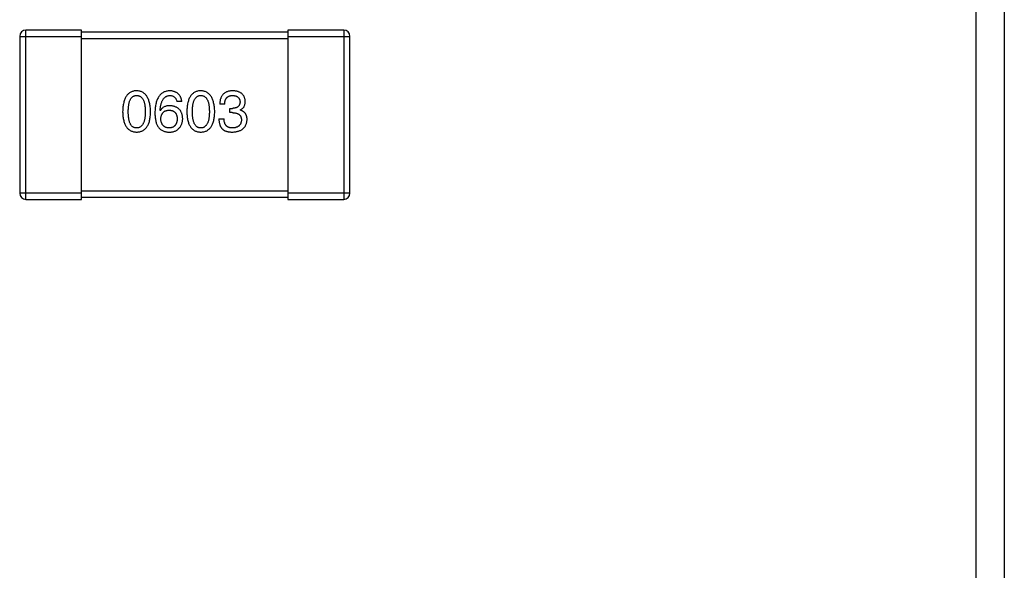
# Model space of a CAD drawing. Header units: millimetres. Extents: x 42 to 554, y 166 to 335.
# Tile 362 of 410: x 512.61 to 517.38, y 245.16 to 247.83. Entities that reach past the tile are written whole.
import ezdxf

# ---------------------------------------------------------------- set-up
doc = ezdxf.new("R2010")
doc.units = ezdxf.units.MM
doc.header["$LTSCALE"] = 30.734
doc.layers.get('0').update_dxf_attribs({"linetype": 'CONTINUOUS'})

msp = doc.modelspace()

# ---------------------------------------------------------------- linework, layer by layer
at = {"linetype": 'Continuous'}
for p, q in [((517.2531, 190.7144), (517.2459, 269.8575)), ((517.3844, 269.8575), (517.3844, 188.1294)), ((512.6129, 247.7445), (512.9129, 247.7445)), ((512.6129, 247.7445), (512.6129, 246.9845)), ((512.9129, 247.7745), (512.6429, 247.7745)), ((512.6429, 246.9545), (512.6429, 247.7745)), ((512.9129, 246.9545), (512.9129, 247.7745)), ((513.9129, 247.7645), (512.9129, 247.7645)), ((514.1829, 247.7745), (513.9129, 247.7745)), ((513.9129, 247.7745), (513.9129, 246.9545)), ((513.9129, 247.7445), (514.2129, 247.7445)), ((514.1829, 247.7745), (514.1829, 246.9545)), ((514.2129, 246.9845), (514.2129, 247.7445)), ((512.9129, 247.7345), (513.9129, 247.7345)), ((513.3985, 247.4283), (513.3744, 247.4283)), ((513.6066, 247.4163), (513.5825, 247.4163)), ((513.2946, 247.3846), (513.2935, 247.3857)), ((513.6306, 247.3955), (513.6438, 247.3955)), ((513.6306, 247.3748), (513.6306, 247.3955)), ((513.6427, 247.3748), (513.6306, 247.3748)), ((513.682, 247.3879), (513.682, 247.3868)), ((513.5782, 247.3442), (513.6033, 247.3442)), ((512.9129, 246.9845), (512.6129, 246.9845)), ((513.9129, 246.9945), (512.9129, 246.9945)), ((514.2129, 246.9845), (513.9129, 246.9845)), ((512.6429, 246.9545), (512.9129, 246.9545)), ((512.9129, 246.9645), (513.9129, 246.9645)), ((513.9129, 246.9545), (514.1829, 246.9545))]:
    msp.add_line(p, q, dxfattribs=at)
for centre, start, end in [((512.6429, 247.7445), 90, 180), ((514.1829, 247.7445), 0, 90), ((512.6429, 246.9845), 180, 270), ((514.1829, 246.9845), 270, 0)]:
    msp.add_arc(centre, 0.03, start, end, dxfattribs=at)
for points, knots in [([(513.1796, 247.4808), (513.177, 247.4807), (513.1718, 247.4804), (513.1643, 247.4791), (513.1573, 247.477), (513.1508, 247.4742), (513.1447, 247.4705), (513.1392, 247.466), (513.1342, 247.4608), (513.1297, 247.4548), (513.1257, 247.448), (513.1223, 247.4404), (513.1193, 247.4321), (513.1168, 247.423), (513.1148, 247.4131), (513.1133, 247.4025), (513.1123, 247.3911), (513.112, 247.3832), (513.1119, 247.3791)], [0, 0, 0, 0, 0.057911, 0.113262, 0.165956, 0.217443, 0.268511, 0.319665, 0.372, 0.426129, 0.483365, 0.543779, 0.607756, 0.676562, 0.749704, 0.827713, 0.911177, 1, 1, 1, 1]), ([(513.1392, 247.3791), (513.1392, 247.3823), (513.1393, 247.3885), (513.1398, 247.3974), (513.1405, 247.4057), (513.1416, 247.4134), (513.1431, 247.4205), (513.1447, 247.427), (513.1468, 247.4328), (513.1492, 247.4381), (513.1518, 247.4427), (513.1548, 247.4468), (513.1582, 247.4502), (513.1618, 247.453), (513.1658, 247.4552), (513.1702, 247.4567), (513.1748, 247.4576), (513.178, 247.4578), (513.1796, 247.4578)], [0, 0, 0, 0, 0.096452, 0.187278, 0.271765, 0.350519, 0.423437, 0.491321, 0.554011, 0.612224, 0.666281, 0.717003, 0.764884, 0.811423, 0.856783, 0.902993, 0.950236, 1, 1, 1, 1]), ([(513.2474, 247.3791), (513.2472, 247.3832), (513.2469, 247.391), (513.2457, 247.4023), (513.2441, 247.4128), (513.2421, 247.4226), (513.2396, 247.4316), (513.2365, 247.4399), (513.233, 247.4475), (513.229, 247.4542), (513.2245, 247.4603), (513.2195, 247.4655), (513.2141, 247.47), (513.2081, 247.4738), (513.2017, 247.4767), (513.1947, 247.4789), (513.1874, 247.4803), (513.1822, 247.4806), (513.1796, 247.4808)], [0, 0, 0, 0, 0.088475, 0.171606, 0.249595, 0.322626, 0.391327, 0.455765, 0.516374, 0.573675, 0.628522, 0.681161, 0.732559, 0.783563, 0.83504, 0.887639, 0.942585, 1, 1, 1, 1]), ([(513.1796, 247.4578), (513.1813, 247.4578), (513.1846, 247.4576), (513.1893, 247.4567), (513.1938, 247.4552), (513.1979, 247.453), (513.2016, 247.4502), (513.2051, 247.4468), (513.2081, 247.4427), (513.211, 247.4381), (513.2134, 247.4328), (513.2155, 247.427), (513.2172, 247.4205), (513.2187, 247.4134), (513.2198, 247.4057), (513.2206, 247.3974), (513.2211, 247.3885), (513.2211, 247.3823), (513.2212, 247.3791)], [0, 0, 0, 0, 0.050604, 0.098688, 0.145699, 0.191791, 0.238625, 0.286717, 0.337546, 0.391814, 0.449755, 0.512106, 0.579685, 0.652048, 0.730262, 0.814146, 0.904281, 1, 1, 1, 1]), ([(513.3405, 247.4808), (513.3377, 247.4806), (513.3322, 247.4803), (513.3242, 247.4788), (513.3167, 247.4765), (513.3098, 247.4735), (513.3033, 247.4696), (513.2975, 247.4649), (513.2921, 247.4594), (513.2874, 247.4531), (513.2831, 247.4461), (513.2794, 247.4382), (513.2762, 247.4296), (513.2736, 247.4201), (513.2714, 247.4099), (513.2699, 247.3989), (513.2688, 247.3871), (513.2685, 247.379), (513.2684, 247.3748)], [0, 0, 0, 0, 0.058957, 0.115262, 0.16907, 0.221312, 0.273147, 0.324961, 0.377649, 0.432026, 0.488925, 0.549039, 0.612912, 0.680653, 0.753056, 0.830314, 0.912483, 1, 1, 1, 1]), ([(513.2935, 247.3857), (513.2937, 247.3885), (513.2941, 247.394), (513.2952, 247.402), (513.2964, 247.4094), (513.298, 247.4163), (513.2999, 247.4227), (513.3021, 247.4286), (513.3045, 247.4339), (513.3073, 247.4387), (513.3105, 247.4429), (513.3138, 247.4467), (513.3175, 247.4499), (513.3216, 247.4525), (513.3259, 247.4548), (513.3305, 247.4563), (513.3354, 247.4574), (513.3388, 247.4577), (513.3405, 247.4578)], [0, 0, 0, 0, 0.089218, 0.173709, 0.252753, 0.326963, 0.397099, 0.462534, 0.524018, 0.582178, 0.637235, 0.689955, 0.741228, 0.791618, 0.841661, 0.892925, 0.945259, 1, 1, 1, 1]), ([(513.3985, 247.4283), (513.3982, 247.4303), (513.3977, 247.4342), (513.3964, 247.4398), (513.3949, 247.4451), (513.3929, 247.45), (513.3905, 247.4546), (513.3878, 247.4588), (513.3848, 247.4626), (513.3813, 247.4661), (513.3775, 247.4692), (513.3733, 247.472), (513.3687, 247.4744), (513.3638, 247.4764), (513.3585, 247.478), (513.3528, 247.4793), (513.3468, 247.4802), (513.3427, 247.4806), (513.3405, 247.4808)], [0, 0, 0, 0, 0.06947, 0.136096, 0.199592, 0.260665, 0.319672, 0.377156, 0.433415, 0.489984, 0.546535, 0.604276, 0.663499, 0.725182, 0.788953, 0.855683, 0.926216, 1, 1, 1, 1]), ([(513.3405, 247.4578), (513.3428, 247.4578), (513.3471, 247.4576), (513.3532, 247.4562), (513.3587, 247.4539), (513.3634, 247.4506), (513.3673, 247.4463), (513.3705, 247.4412), (513.3729, 247.4351), (513.3739, 247.4306), (513.3744, 247.4283)], [0, 0, 0, 0, 0.136586, 0.261496, 0.378089, 0.490612, 0.605522, 0.725767, 0.8561, 1, 1, 1, 1]), ([(513.4905, 247.4808), (513.4879, 247.4807), (513.4827, 247.4804), (513.4752, 247.4791), (513.4682, 247.477), (513.4616, 247.4742), (513.4556, 247.4705), (513.4501, 247.466), (513.4451, 247.4608), (513.4406, 247.4548), (513.4366, 247.448), (513.4331, 247.4404), (513.4301, 247.4321), (513.4277, 247.423), (513.4256, 247.4131), (513.4242, 247.4025), (513.4231, 247.3911), (513.4229, 247.3832), (513.4227, 247.3791)], [0, 0, 0, 0, 0.057911, 0.113262, 0.165956, 0.217443, 0.268511, 0.319665, 0.372, 0.426129, 0.483365, 0.543779, 0.607756, 0.676562, 0.749704, 0.827713, 0.911177, 1, 1, 1, 1]), ([(513.4501, 247.3791), (513.4501, 247.3823), (513.4501, 247.3885), (513.4506, 247.3974), (513.4514, 247.4057), (513.4525, 247.4134), (513.454, 247.4205), (513.4556, 247.427), (513.4577, 247.4328), (513.46, 247.4381), (513.4627, 247.4427), (513.4657, 247.4468), (513.4691, 247.4502), (513.4727, 247.453), (513.4767, 247.4552), (513.481, 247.4567), (513.4857, 247.4576), (513.4889, 247.4578), (513.4905, 247.4578)], [0, 0, 0, 0, 0.096452, 0.187278, 0.271765, 0.350519, 0.423437, 0.491321, 0.554011, 0.612224, 0.666281, 0.717003, 0.764884, 0.811423, 0.856783, 0.902993, 0.950236, 1, 1, 1, 1]), ([(513.5583, 247.3791), (513.5581, 247.3832), (513.5577, 247.391), (513.5566, 247.4023), (513.555, 247.4128), (513.553, 247.4226), (513.5504, 247.4316), (513.5474, 247.4399), (513.5439, 247.4475), (513.5399, 247.4542), (513.5354, 247.4603), (513.5304, 247.4655), (513.5249, 247.47), (513.519, 247.4738), (513.5125, 247.4767), (513.5056, 247.4789), (513.4982, 247.4803), (513.4931, 247.4806), (513.4905, 247.4808)], [0, 0, 0, 0, 0.088475, 0.171606, 0.249595, 0.322626, 0.391327, 0.455765, 0.516374, 0.573675, 0.628522, 0.681161, 0.732559, 0.783563, 0.83504, 0.887639, 0.942585, 1, 1, 1, 1]), ([(513.4905, 247.4578), (513.4922, 247.4578), (513.4955, 247.4576), (513.5002, 247.4567), (513.5046, 247.4552), (513.5088, 247.453), (513.5125, 247.4502), (513.516, 247.4468), (513.519, 247.4427), (513.5218, 247.4381), (513.5242, 247.4328), (513.5263, 247.427), (513.5281, 247.4205), (513.5295, 247.4134), (513.5307, 247.4057), (513.5315, 247.3974), (513.5319, 247.3885), (513.532, 247.3823), (513.532, 247.3791)], [0, 0, 0, 0, 0.050604, 0.098688, 0.145699, 0.191791, 0.238625, 0.286717, 0.337546, 0.391814, 0.449755, 0.512106, 0.579685, 0.652048, 0.730262, 0.814146, 0.904281, 1, 1, 1, 1]), ([(513.6459, 247.4808), (513.6434, 247.4807), (513.6385, 247.4805), (513.6314, 247.4796), (513.6248, 247.4783), (513.6187, 247.4764), (513.613, 247.4741), (513.6078, 247.4713), (513.6031, 247.468), (513.5989, 247.4642), (513.5951, 247.4599), (513.5919, 247.4551), (513.5891, 247.4498), (513.5868, 247.444), (513.585, 247.4378), (513.5837, 247.431), (513.5828, 247.4238), (513.5826, 247.4189), (513.5825, 247.4163)], [0, 0, 0, 0, 0.073232, 0.142595, 0.207997, 0.270074, 0.329156, 0.386529, 0.441846, 0.496976, 0.551877, 0.607941, 0.665637, 0.725446, 0.788542, 0.855101, 0.925196, 1, 1, 1, 1]), ([(513.6066, 247.4163), (513.6067, 247.418), (513.6068, 247.4212), (513.6074, 247.4259), (513.6082, 247.4303), (513.6093, 247.4344), (513.6107, 247.4382), (513.6124, 247.4416), (513.6144, 247.4447), (513.6166, 247.4475), (513.6192, 247.45), (513.622, 247.452), (513.6251, 247.4539), (513.6285, 247.4553), (513.6322, 247.4564), (513.6362, 247.4572), (513.6404, 247.4577), (513.6433, 247.4578), (513.6448, 247.4578)], [0, 0, 0, 0, 0.078134, 0.15164, 0.221358, 0.286689, 0.348614, 0.407697, 0.464247, 0.520153, 0.574432, 0.629291, 0.684538, 0.742032, 0.801329, 0.863637, 0.930123, 1, 1, 1, 1]), ([(513.6448, 247.4578), (513.6462, 247.4578), (513.6489, 247.4576), (513.6528, 247.4571), (513.6564, 247.4565), (513.6598, 247.4556), (513.6629, 247.4544), (513.6658, 247.4531), (513.6684, 247.4515), (513.6708, 247.4497), (513.673, 247.4477), (513.6748, 247.4454), (513.6765, 247.4429), (513.6779, 247.4402), (513.679, 247.4373), (513.6799, 247.4341), (513.6806, 247.4307), (513.6808, 247.4284), (513.6809, 247.4272)], [0, 0, 0, 0, 0.078051, 0.151197, 0.220412, 0.286742, 0.34933, 0.409464, 0.467368, 0.52298, 0.578639, 0.633998, 0.690142, 0.746855, 0.805868, 0.867776, 0.932345, 1, 1, 1, 1]), ([(513.706, 247.4294), (513.7059, 247.4314), (513.7056, 247.4353), (513.7045, 247.4409), (513.703, 247.4462), (513.7012, 247.4511), (513.6989, 247.4556), (513.6961, 247.4597), (513.693, 247.4635), (513.6894, 247.4669), (513.6854, 247.47), (513.681, 247.4726), (513.6762, 247.4749), (513.6709, 247.4768), (513.6653, 247.4784), (513.6592, 247.4795), (513.6527, 247.4804), (513.6482, 247.4807), (513.6459, 247.4808)], [0, 0, 0, 0, 0.067521, 0.132139, 0.193339, 0.252064, 0.309083, 0.364848, 0.420021, 0.475612, 0.532002, 0.589602, 0.649896, 0.712634, 0.778603, 0.848416, 0.922155, 1, 1, 1, 1]), ([(513.3405, 247.4086), (513.3379, 247.4086), (513.3328, 247.4085), (513.3255, 247.4073), (513.3188, 247.4054), (513.3126, 247.4028), (513.3072, 247.3994), (513.3023, 247.3952), (513.298, 247.3903), (513.2958, 247.3865), (513.2946, 247.3846)], [0, 0, 0, 0, 0.144617, 0.279572, 0.40596, 0.526097, 0.64389, 0.760003, 0.877724, 1, 1, 1, 1]), ([(513.4028, 247.3463), (513.4027, 247.3487), (513.4025, 247.3533), (513.4015, 247.3599), (513.4001, 247.3661), (513.3983, 247.3719), (513.3959, 247.3773), (513.3931, 247.3823), (513.3899, 247.3868), (513.3862, 247.3909), (513.3821, 247.3946), (513.3775, 247.398), (513.3724, 247.4008), (513.3669, 247.4032), (513.361, 247.4052), (513.3546, 247.4068), (513.3477, 247.408), (513.343, 247.4084), (513.3405, 247.4086)], [0, 0, 0, 0, 0.071527, 0.139094, 0.20346, 0.264939, 0.323904, 0.381383, 0.437591, 0.493343, 0.549401, 0.606085, 0.664838, 0.725424, 0.788712, 0.855452, 0.925772, 1, 1, 1, 1]), ([(513.6809, 247.4272), (513.6808, 247.426), (513.6807, 247.4236), (513.6802, 247.4201), (513.6794, 247.4168), (513.6783, 247.4138), (513.6769, 247.411), (513.6752, 247.4084), (513.6733, 247.406), (513.6711, 247.4039), (513.6686, 247.4021), (513.6659, 247.4004), (513.6629, 247.399), (513.6596, 247.3978), (513.656, 247.3969), (513.6522, 247.3962), (513.648, 247.3957), (513.6452, 247.3956), (513.6438, 247.3955)], [0, 0, 0, 0, 0.067741, 0.131599, 0.192143, 0.249977, 0.306453, 0.361639, 0.416449, 0.471489, 0.527582, 0.584873, 0.644974, 0.70814, 0.77492, 0.845909, 0.920585, 1, 1, 1, 1]), ([(513.682, 247.3879), (513.6839, 247.3888), (513.6876, 247.3907), (513.6926, 247.3944), (513.6968, 247.3987), (513.7002, 247.4037), (513.7028, 247.4093), (513.7047, 247.4154), (513.7059, 247.4222), (513.706, 247.427), (513.706, 247.4294)], [0, 0, 0, 0, 0.125227, 0.244792, 0.361427, 0.478215, 0.59667, 0.722058, 0.856314, 1, 1, 1, 1]), ([(513.1119, 247.3791), (513.112, 247.3752), (513.1123, 247.3676), (513.1133, 247.3565), (513.1148, 247.3462), (513.1168, 247.3367), (513.1193, 247.3279), (513.1223, 247.3198), (513.1257, 247.3125), (513.1298, 247.3059), (513.1342, 247.3001), (513.1392, 247.295), (513.1447, 247.2907), (513.1508, 247.2872), (513.1573, 247.2844), (513.1643, 247.2824), (513.1718, 247.2811), (513.177, 247.2809), (513.1796, 247.2808)], [0, 0, 0, 0, 0.087693, 0.170223, 0.247496, 0.319826, 0.387768, 0.451403, 0.511459, 0.568358, 0.622671, 0.675251, 0.726739, 0.778422, 0.830759, 0.884394, 0.940865, 1, 1, 1, 1]), ([(513.1796, 247.3004), (513.178, 247.3005), (513.1748, 247.3006), (513.1702, 247.3015), (513.1658, 247.3031), (513.1619, 247.3053), (513.1582, 247.3081), (513.1548, 247.3115), (513.1518, 247.3155), (513.1492, 247.3202), (513.1468, 247.3254), (513.1447, 247.3313), (513.1431, 247.3378), (513.1416, 247.3449), (513.1405, 247.3526), (513.1398, 247.3609), (513.1393, 247.3698), (513.1392, 247.376), (513.1392, 247.3791)], [0, 0, 0, 0, 0.049766, 0.097012, 0.143225, 0.188786, 0.235079, 0.282962, 0.333687, 0.387747, 0.445963, 0.508657, 0.576545, 0.649868, 0.72822, 0.812712, 0.903543, 1, 1, 1, 1]), ([(513.1796, 247.2808), (513.1823, 247.2809), (513.1875, 247.2811), (513.195, 247.2824), (513.202, 247.2844), (513.2085, 247.2872), (513.2145, 247.2907), (513.22, 247.295), (513.2251, 247.3001), (513.2296, 247.3059), (513.2335, 247.3125), (513.237, 247.3198), (513.24, 247.3279), (513.2425, 247.3367), (513.2445, 247.3462), (513.246, 247.3565), (513.247, 247.3676), (513.2473, 247.3752), (513.2474, 247.3791)], [0, 0, 0, 0, 0.059134, 0.115603, 0.169236, 0.221572, 0.273254, 0.32474, 0.377319, 0.431815, 0.488555, 0.548609, 0.612242, 0.680182, 0.75251, 0.829782, 0.91231, 1, 1, 1, 1]), ([(513.2212, 247.3791), (513.2211, 247.376), (513.2211, 247.3699), (513.2206, 247.3611), (513.2198, 247.3529), (513.2187, 247.3453), (513.2172, 247.3382), (513.2155, 247.3318), (513.2134, 247.326), (513.2109, 247.3207), (513.2082, 247.3161), (513.2051, 247.312), (513.2017, 247.3085), (513.1979, 247.3057), (513.1938, 247.3034), (513.1894, 247.3018), (513.1846, 247.3008), (513.1813, 247.3006), (513.1796, 247.3004)], [0, 0, 0, 0, 0.094834, 0.184067, 0.267029, 0.344713, 0.417334, 0.484367, 0.546941, 0.604717, 0.65953, 0.710539, 0.759381, 0.806382, 0.853027, 0.900623, 0.949121, 1, 1, 1, 1]), ([(513.2684, 247.3748), (513.2684, 247.3712), (513.2685, 247.3643), (513.2692, 247.3543), (513.2702, 247.3449), (513.2719, 247.3361), (513.2738, 247.3279), (513.2762, 247.3203), (513.2791, 247.3134), (513.2815, 247.3091), (513.2826, 247.307)], [0, 0, 0, 0, 0.151498, 0.29521, 0.430242, 0.557137, 0.677306, 0.790845, 0.898111, 1, 1, 1, 1]), ([(513.2968, 247.3442), (513.2969, 247.3458), (513.2972, 247.3491), (513.2978, 247.3538), (513.2989, 247.3583), (513.3001, 247.3624), (513.3016, 247.3662), (513.3035, 247.3696), (513.3056, 247.3728), (513.308, 247.3756), (513.3107, 247.3781), (513.3136, 247.3803), (513.3168, 247.3823), (513.3204, 247.3838), (513.3242, 247.385), (513.3283, 247.386), (513.3327, 247.3866), (513.3357, 247.3867), (513.3373, 247.3868)], [0, 0, 0, 0, 0.076072, 0.148369, 0.216753, 0.281358, 0.342792, 0.401604, 0.458929, 0.514444, 0.569818, 0.625343, 0.681554, 0.739608, 0.800134, 0.863477, 0.929547, 1, 1, 1, 1]), ([(513.3373, 247.3868), (513.3388, 247.3867), (513.3417, 247.3866), (513.3459, 247.386), (513.3499, 247.3851), (513.3536, 247.3839), (513.357, 247.3823), (513.3602, 247.3805), (513.3631, 247.3783), (513.3657, 247.3759), (513.368, 247.3731), (513.3701, 247.3701), (513.3719, 247.3667), (513.3734, 247.363), (513.3746, 247.359), (513.3756, 247.3547), (513.3763, 247.3501), (513.3765, 247.3469), (513.3766, 247.3453)], [0, 0, 0, 0, 0.069884, 0.136529, 0.199638, 0.259844, 0.317774, 0.374356, 0.430026, 0.485148, 0.5409, 0.597889, 0.657472, 0.718614, 0.783613, 0.85129, 0.923712, 1, 1, 1, 1]), ([(513.4227, 247.3791), (513.4229, 247.3752), (513.4231, 247.3676), (513.4242, 247.3565), (513.4256, 247.3462), (513.4277, 247.3367), (513.4301, 247.3279), (513.4331, 247.3198), (513.4366, 247.3125), (513.4406, 247.3059), (513.4451, 247.3001), (513.4501, 247.295), (513.4556, 247.2907), (513.4616, 247.2872), (513.4682, 247.2844), (513.4752, 247.2824), (513.4827, 247.2811), (513.4879, 247.2809), (513.4905, 247.2808)], [0, 0, 0, 0, 0.087693, 0.170223, 0.247496, 0.319826, 0.387768, 0.451403, 0.511459, 0.568358, 0.622671, 0.675251, 0.726739, 0.778422, 0.830759, 0.884394, 0.940865, 1, 1, 1, 1]), ([(513.4905, 247.3004), (513.4889, 247.3005), (513.4857, 247.3006), (513.481, 247.3015), (513.4767, 247.3031), (513.4727, 247.3053), (513.4691, 247.3081), (513.4657, 247.3115), (513.4627, 247.3155), (513.46, 247.3202), (513.4577, 247.3254), (513.4556, 247.3313), (513.4539, 247.3378), (513.4525, 247.3449), (513.4514, 247.3526), (513.4507, 247.3609), (513.4501, 247.3698), (513.4501, 247.376), (513.4501, 247.3791)], [0, 0, 0, 0, 0.049766, 0.097012, 0.143225, 0.188786, 0.235079, 0.282962, 0.333687, 0.387747, 0.445963, 0.508657, 0.576545, 0.649868, 0.72822, 0.812712, 0.903543, 1, 1, 1, 1]), ([(513.4905, 247.2808), (513.4932, 247.2809), (513.4983, 247.2811), (513.5058, 247.2824), (513.5128, 247.2844), (513.5194, 247.2872), (513.5254, 247.2907), (513.5309, 247.295), (513.5359, 247.3001), (513.5404, 247.3059), (513.5444, 247.3125), (513.5479, 247.3198), (513.5509, 247.3279), (513.5534, 247.3367), (513.5554, 247.3462), (513.5568, 247.3565), (513.5579, 247.3676), (513.5581, 247.3752), (513.5583, 247.3791)], [0, 0, 0, 0, 0.059134, 0.115603, 0.169236, 0.221572, 0.273254, 0.32474, 0.377319, 0.431815, 0.488555, 0.548609, 0.612242, 0.680182, 0.75251, 0.829782, 0.91231, 1, 1, 1, 1]), ([(513.532, 247.3791), (513.532, 247.376), (513.5319, 247.3699), (513.5315, 247.3611), (513.5307, 247.3529), (513.5295, 247.3453), (513.5281, 247.3382), (513.5263, 247.3318), (513.5242, 247.326), (513.5218, 247.3207), (513.519, 247.3161), (513.5159, 247.312), (513.5125, 247.3085), (513.5087, 247.3057), (513.5046, 247.3034), (513.5002, 247.3018), (513.4955, 247.3008), (513.4922, 247.3006), (513.4905, 247.3004)], [0, 0, 0, 0, 0.094834, 0.184067, 0.267029, 0.344713, 0.417334, 0.484367, 0.546941, 0.604717, 0.65953, 0.710539, 0.759381, 0.806382, 0.853027, 0.900623, 0.949121, 1, 1, 1, 1]), ([(513.6427, 247.3748), (513.6445, 247.3747), (513.648, 247.3747), (513.653, 247.3742), (513.6578, 247.3736), (513.6622, 247.3726), (513.6662, 247.3713), (513.67, 247.3698), (513.6733, 247.3679), (513.6763, 247.3658), (513.6789, 247.3634), (513.6812, 247.3607), (513.6832, 247.3577), (513.6848, 247.3545), (513.686, 247.3509), (513.6869, 247.3471), (513.6874, 247.343), (513.6874, 247.3402), (513.6875, 247.3387)], [0, 0, 0, 0, 0.082495, 0.159728, 0.232496, 0.300725, 0.365163, 0.425859, 0.483728, 0.538892, 0.592921, 0.646195, 0.699968, 0.754746, 0.811387, 0.870806, 0.933482, 1, 1, 1, 1]), ([(513.7148, 247.342), (513.7148, 247.3434), (513.7147, 247.3462), (513.7143, 247.3503), (513.7137, 247.3542), (513.7128, 247.3578), (513.7117, 247.3614), (513.7102, 247.3647), (513.7086, 247.3678), (513.7067, 247.3707), (513.7045, 247.3734), (513.702, 247.3759), (513.6993, 247.3782), (513.6963, 247.3804), (513.6931, 247.3823), (513.6897, 247.384), (513.6859, 247.3855), (513.6833, 247.3864), (513.682, 247.3868)], [0, 0, 0, 0, 0.071215, 0.138707, 0.20396, 0.266995, 0.327734, 0.387609, 0.445602, 0.503345, 0.561136, 0.618597, 0.677672, 0.738255, 0.799989, 0.863961, 0.930555, 1, 1, 1, 1]), ([(513.2826, 247.307), (513.2841, 247.305), (513.287, 247.301), (513.2923, 247.2959), (513.2979, 247.2914), (513.3042, 247.2877), (513.3109, 247.2848), (513.3181, 247.2827), (513.3259, 247.2812), (513.3312, 247.2809), (513.334, 247.2808)], [0, 0, 0, 0, 0.125033, 0.246266, 0.36603, 0.485265, 0.606781, 0.732144, 0.862551, 1, 1, 1, 1]), ([(513.3383, 247.3004), (513.3368, 247.3005), (513.3336, 247.3006), (513.3292, 247.3013), (513.3249, 247.3022), (513.321, 247.3035), (513.3174, 247.3051), (513.3141, 247.3071), (513.311, 247.3093), (513.3083, 247.3119), (513.3057, 247.3148), (513.3036, 247.3181), (513.3017, 247.3216), (513.3001, 247.3255), (513.2989, 247.3297), (513.2979, 247.3342), (513.2971, 247.3391), (513.2969, 247.3424), (513.2968, 247.3442)], [0, 0, 0, 0, 0.070403, 0.137196, 0.200053, 0.260887, 0.31876, 0.37535, 0.430743, 0.485927, 0.541678, 0.598832, 0.657726, 0.719441, 0.783504, 0.851852, 0.923533, 1, 1, 1, 1]), ([(513.3766, 247.3453), (513.3765, 247.3435), (513.3763, 247.3402), (513.3756, 247.3353), (513.3746, 247.3308), (513.3735, 247.3265), (513.372, 247.3226), (513.3703, 247.319), (513.3683, 247.3157), (513.366, 247.3127), (513.3635, 247.3101), (513.3607, 247.3077), (513.3576, 247.3057), (513.3543, 247.304), (513.3507, 247.3026), (513.3468, 247.3015), (513.3427, 247.3008), (513.3398, 247.3006), (513.3383, 247.3004)], [0, 0, 0, 0, 0.078863, 0.153308, 0.223539, 0.289857, 0.35341, 0.413572, 0.471721, 0.528235, 0.584279, 0.638781, 0.69466, 0.751251, 0.809198, 0.869697, 0.933318, 1, 1, 1, 1]), ([(513.3832, 247.2972), (513.3847, 247.2989), (513.3878, 247.3023), (513.3918, 247.3079), (513.3952, 247.3137), (513.398, 247.3198), (513.4002, 247.3261), (513.4017, 247.3326), (513.4026, 247.3394), (513.4028, 247.344), (513.4028, 247.3463)], [0, 0, 0, 0, 0.129393, 0.255335, 0.378531, 0.500878, 0.622934, 0.746191, 0.87096, 1, 1, 1, 1]), ([(513.5782, 247.3442), (513.5782, 247.3424), (513.5784, 247.3389), (513.5788, 247.3338), (513.5795, 247.3289), (513.5804, 247.3243), (513.5815, 247.3199), (513.5828, 247.3157), (513.5843, 247.3118), (513.586, 247.3081), (513.588, 247.3047), (513.5901, 247.3014), (513.5925, 247.2985), (513.5951, 247.2958), (513.5979, 247.2933), (513.601, 247.2911), (513.6042, 247.289), (513.6065, 247.2879), (513.6077, 247.2873)], [0, 0, 0, 0, 0.078937, 0.154495, 0.226898, 0.296844, 0.363348, 0.427781, 0.48946, 0.549586, 0.607902, 0.664733, 0.720805, 0.776157, 0.831175, 0.886736, 0.943094, 1, 1, 1, 1]), ([(513.6448, 247.3004), (513.6432, 247.3005), (513.64, 247.3005), (513.6354, 247.3011), (513.6311, 247.3019), (513.6271, 247.3031), (513.6234, 247.3046), (513.62, 247.3065), (513.617, 247.3088), (513.6142, 247.3113), (513.6117, 247.3143), (513.6096, 247.3175), (513.6077, 247.3211), (513.6062, 247.3251), (513.605, 247.3294), (513.6041, 247.334), (513.6035, 247.339), (513.6034, 247.3424), (513.6033, 247.3442)], [0, 0, 0, 0, 0.071272, 0.13882, 0.201858, 0.262757, 0.320043, 0.376709, 0.431462, 0.486034, 0.541209, 0.597703, 0.65589, 0.717768, 0.782056, 0.850407, 0.92277, 1, 1, 1, 1]), ([(513.6438, 247.2808), (513.6465, 247.2809), (513.6518, 247.2812), (513.6596, 247.2821), (513.6668, 247.2835), (513.6735, 247.2853), (513.6798, 247.2875), (513.6855, 247.2903), (513.6907, 247.2934), (513.6954, 247.2971), (513.6997, 247.3011), (513.7034, 247.3057), (513.7066, 247.3106), (513.7092, 247.3161), (513.7114, 247.3219), (513.7131, 247.3282), (513.7143, 247.3349), (513.7146, 247.3396), (513.7148, 247.342)], [0, 0, 0, 0, 0.078078, 0.151942, 0.221594, 0.28726, 0.350176, 0.409768, 0.467648, 0.523784, 0.578904, 0.634014, 0.689819, 0.746826, 0.805875, 0.867063, 0.931764, 1, 1, 1, 1]), ([(513.6875, 247.3387), (513.6874, 247.3372), (513.6871, 247.3344), (513.6864, 247.3303), (513.6854, 247.3264), (513.6841, 247.3228), (513.6824, 247.3195), (513.6806, 247.3164), (513.6783, 247.3136), (513.6758, 247.311), (513.6729, 247.3088), (513.6698, 247.3068), (513.6664, 247.305), (513.6626, 247.3036), (513.6586, 247.3024), (513.6543, 247.3015), (513.6497, 247.3008), (513.6465, 247.3006), (513.6448, 247.3004)], [0, 0, 0, 0, 0.068514, 0.133941, 0.195994, 0.255362, 0.312994, 0.369441, 0.424687, 0.480522, 0.537148, 0.594801, 0.654411, 0.716817, 0.781981, 0.850498, 0.923306, 1, 1, 1, 1]), ([(513.334, 247.2808), (513.3368, 247.2807), (513.3422, 247.2806), (513.35, 247.2813), (513.3572, 247.2824), (513.3637, 247.2842), (513.3695, 247.2865), (513.3747, 247.2895), (513.3794, 247.2929), (513.3819, 247.2958), (513.3832, 247.2972)], [0, 0, 0, 0, 0.156782, 0.301945, 0.436395, 0.561474, 0.678489, 0.78853, 0.894967, 1, 1, 1, 1]), ([(513.6077, 247.2873), (513.6088, 247.2868), (513.6112, 247.2857), (513.6149, 247.2844), (513.619, 247.2832), (513.6233, 247.2824), (513.628, 247.2816), (513.633, 247.2811), (513.6383, 247.2809), (513.6419, 247.2808), (513.6438, 247.2808)], [0, 0, 0, 0, 0.101955, 0.208983, 0.322698, 0.44339, 0.570851, 0.70629, 0.84885, 1, 1, 1, 1])]:
    msp.add_open_spline(points, degree=3, knots=knots, dxfattribs=at)

doc.saveas('drawing.dxf')
